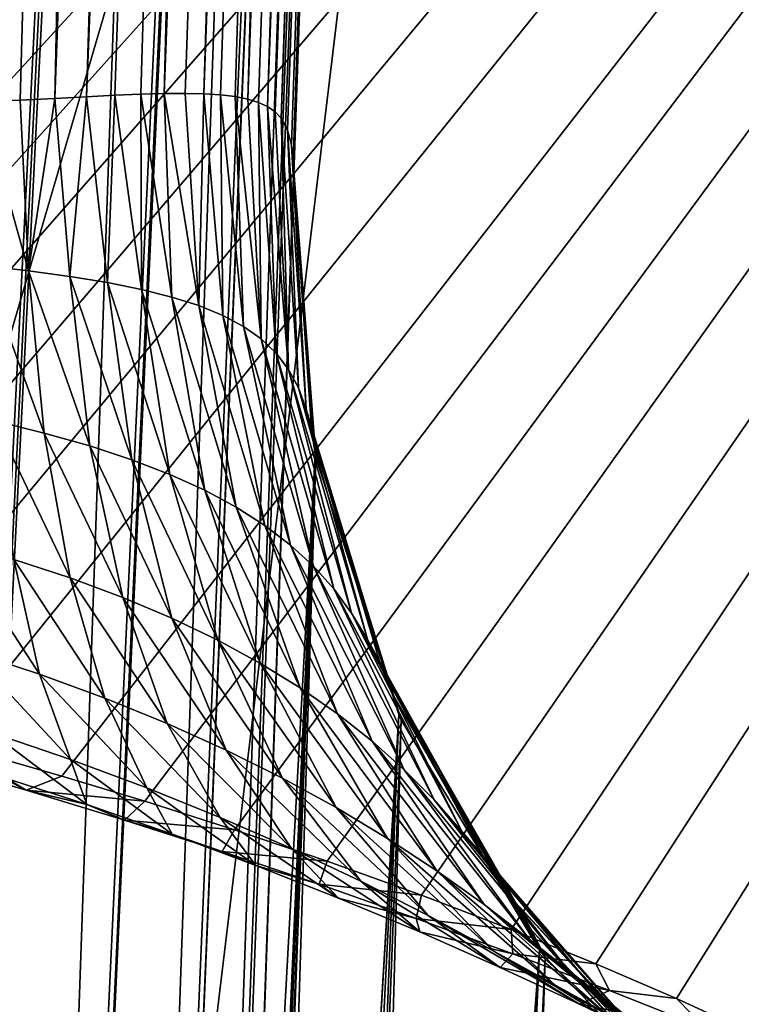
# Model space of a CAD drawing. Header units: millimetres. Extents: x -43.6 to 43.6, y -43.6 to 43.6.
# Tile 428 of 637: x 8.955 to 9.24, y 33.276 to 33.665. Entities that reach past the tile are written whole.
import ezdxf

# ---------------------------------------------------------------- set-up
doc = ezdxf.new("R2010")
doc.units = ezdxf.units.MM
doc.header["$LTSCALE"] = 52.148148
for name, color, linetype in [('150', 7, 'CONTINUOUS'), ('153', 7, 'CONTINUOUS'), ('187', 7, 'CONTINUOUS'), ('214', 7, 'CONTINUOUS'), ('231', 7, 'CONTINUOUS'), ('282', 7, 'CONTINUOUS'), ('384', 7, 'CONTINUOUS'), ('385', 7, 'CONTINUOUS')]:
    doc.layers.add(name, color=color, linetype=linetype)

msp = doc.modelspace()

# ---------------------------------------------------------------- linework, layer by layer
at = {"layer": '150', "linetype": 'Continuous'}
for points in [[(10.50098, 35.33269, 23.93032), (8.75313, 33.4247, 15.37963), (8.2171, 35.93267, 23.93032), (10.50098, 35.33269, 23.93032)], [(8.78182, 33.41735, 15.38026), (8.75313, 33.4247, 15.37963), (10.50098, 35.33269, 23.93032), (8.78182, 33.41735, 15.38026)], [(8.81358, 33.4093, 15.3814), (8.78182, 33.41735, 15.38026), (10.50098, 35.33269, 23.93032), (8.81358, 33.4093, 15.3814)], [(8.84805, 33.40051, 15.38253), (8.81358, 33.4093, 15.3814), (10.50098, 35.33269, 23.93032), (8.84805, 33.40051, 15.38253)], [(8.88553, 33.3907, 15.38305), (8.84805, 33.40051, 15.38253), (10.50098, 35.33269, 23.93032), (8.88553, 33.3907, 15.38305)], [(8.92657, 33.37952, 15.38221), (8.88553, 33.3907, 15.38305), (10.50098, 35.33269, 23.93032), (8.92657, 33.37952, 15.38221)], [(8.97176, 33.36651, 15.37903), (8.92657, 33.37952, 15.38221), (10.50098, 35.33269, 23.93032), (8.97176, 33.36651, 15.37903)], [(9.00446, 33.35656, 15.37499), (8.97176, 33.36651, 15.37903), (10.50098, 35.33269, 23.93032), (9.00446, 33.35656, 15.37499)], [(9.03979, 33.34526, 15.36875), (9.00446, 33.35656, 15.37499), (10.50098, 35.33269, 23.93032), (9.03979, 33.34526, 15.36875)], [(9.07634, 33.33288, 15.36001), (9.03979, 33.34526, 15.36875), (10.50098, 35.33269, 23.93032), (9.07634, 33.33288, 15.36001)], [(9.11359, 33.31951, 15.34856), (9.07634, 33.33288, 15.36001), (10.50098, 35.33269, 23.93032), (9.11359, 33.31951, 15.34856)], [(9.14888, 33.30604, 15.33499), (9.11359, 33.31951, 15.34856), (10.50098, 35.33269, 23.93032), (9.14888, 33.30604, 15.33499)], [(9.18232, 33.29245, 15.31935), (9.14888, 33.30604, 15.33499), (10.50098, 35.33269, 23.93032), (9.18232, 33.29245, 15.31935)], [(9.21403, 33.27875, 15.3017), (9.18232, 33.29245, 15.31935), (10.50098, 35.33269, 23.93032), (9.21403, 33.27875, 15.3017)], [(9.24393, 33.26498, 15.28217), (9.21403, 33.27875, 15.3017), (10.50098, 35.33269, 23.93032), (9.24393, 33.26498, 15.28217)]]:
    msp.add_3dface(points, dxfattribs=at)
at = {"layer": '153', "color": 2, "linetype": 'Continuous'}
for points in [[(9.14446, 34.19862, 25.93032), (6.88916, 34.72339, 25.93032), (7.35349, 28.09319, 2.36968), (9.14446, 34.19862, 25.93032)], [(8.37431, 27.80594, 2.36968), (9.14446, 34.19862, 25.93032), (7.35349, 28.09319, 2.36968), (8.37431, 27.80594, 2.36968)], [(11.36138, 33.52738, 25.93032), (9.14446, 34.19862, 25.93032), (8.37431, 27.80594, 2.36968), (11.36138, 33.52738, 25.93032)], [(9.38426, 27.48156, 2.36968), (11.36138, 33.52738, 25.93032), (8.37431, 27.80594, 2.36968), (9.38426, 27.48156, 2.36968)]]:
    msp.add_3dface(points, dxfattribs=at)
at = {"layer": '187', "linetype": 'Continuous'}
for points in [[(9.17191, 36.71829, -2.76141), (8.9984, 31.74957, -3.11275), (9.17271, 36.74111, -2.97961), (9.17191, 36.71829, -2.76141)], [(9.17271, 36.74111, -2.97961), (8.9984, 31.74957, -3.11275), (9.17216, 36.72542, -3.19844), (9.17271, 36.74111, -2.97961)], [(9.17216, 36.72542, -3.19844), (8.9984, 31.74957, -3.11275), (9.01401, 32.19667, -4.26193), (9.17216, 36.72542, -3.19844)], [(9.17028, 36.67171, -3.41117), (9.17216, 36.72542, -3.19844), (9.01401, 32.19667, -4.26193), (9.17028, 36.67171, -3.41117)], [(9.16979, 36.65768, -2.55055), (8.9984, 31.74957, -3.11275), (9.17191, 36.71829, -2.76141), (9.16979, 36.65768, -2.55055)], [(9.16714, 36.58163, -3.61125), (9.17028, 36.67171, -3.41117), (9.01401, 32.19667, -4.26193), (9.16714, 36.58163, -3.61125)], [(9.16642, 36.56112, -2.35353), (8.9984, 31.74957, -3.11275), (9.16979, 36.65768, -2.55055), (9.16642, 36.56112, -2.35353)], [(9.01401, 32.19667, -4.26193), (9.0178, 32.30523, -4.25), (9.16714, 36.58163, -3.61125), (9.01401, 32.19667, -4.26193)], [(9.16282, 36.45794, -3.7925), (9.16714, 36.58163, -3.61125), (9.0178, 32.30523, -4.25), (9.16282, 36.45794, -3.7925)], [(9.1619, 36.4316, -2.17642), (8.9984, 31.74957, -3.11275), (9.16642, 36.56112, -2.35353), (9.1619, 36.4316, -2.17642)], [(9.15746, 36.30444, -3.94934), (9.16282, 36.45794, -3.7925), (9.0178, 32.30523, -4.25), (9.15746, 36.30444, -3.94934)], [(9.15636, 36.27309, -2.02467), (8.9984, 31.74957, -3.11275), (9.1619, 36.4316, -2.17642), (9.15636, 36.27309, -2.02467)], [(9.15122, 36.12587, -4.07693), (9.15746, 36.30444, -3.94934), (9.0178, 32.30523, -4.25), (9.15122, 36.12587, -4.07693)], [(9.14999, 36.09047, -1.90297), (8.9984, 31.74957, -3.11275), (9.15636, 36.27309, -2.02467), (9.14999, 36.09047, -1.90297)], [(9.1443, 35.92771, -4.17133), (9.15122, 36.12587, -4.07693), (9.0178, 32.30523, -4.25), (9.1443, 35.92771, -4.17133)], [(9.14296, 35.88934, -1.81508), (8.9984, 31.74957, -3.11275), (9.14999, 36.09047, -1.90297), (9.14296, 35.88934, -1.81508)], [(9.14065, 35.82328, -4.20511), (9.1443, 35.92771, -4.17133), (9.0178, 32.30523, -4.25), (9.14065, 35.82328, -4.20511)], [(9.1355, 35.67571, -1.76368), (8.9984, 31.74957, -3.11275), (9.14296, 35.88934, -1.81508), (9.1355, 35.67571, -1.76368)], [(9.13688, 35.71512, -4.2298), (9.14065, 35.82328, -4.20511), (9.0178, 32.30523, -4.25), (9.13688, 35.71512, -4.2298)], [(9.03766, 32.87404, 12.20559), (9.01468, 32.21582, 9.84173), (9.14013, 35.80819, 14.73878), (9.03766, 32.87404, 12.20559)], [(9.14013, 35.80819, 14.73878), (9.01468, 32.21582, 9.84173), (9.12063, 35.24979, -1.2517), (9.14013, 35.80819, 14.73878)], [(9.06302, 33.59998, 14.81589), (9.03766, 32.87404, 12.20559), (9.14013, 35.80819, 14.73878), (9.06302, 33.59998, 14.81589)], [(9.133, 35.60394, -4.24491), (9.13688, 35.71512, -4.2298), (9.0178, 32.30523, -4.25), (9.133, 35.60394, -4.24491)], [(9.13366, 35.62285, -1.75285), (8.9984, 31.74957, -3.11275), (9.1355, 35.67571, -1.76368), (9.13366, 35.62285, -1.75285)], [(9.13188, 35.57197, -1.73657), (8.9984, 31.74957, -3.11275), (9.13366, 35.62285, -1.75285), (9.13188, 35.57197, -1.73657)], [(9.12906, 35.49128, -4.25), (9.133, 35.60394, -4.24491), (9.0178, 32.30523, -4.25), (9.12906, 35.49128, -4.25)], [(9.13021, 35.52411, -1.71548), (8.9984, 31.74957, -3.11275), (9.13188, 35.57197, -1.73657), (9.13021, 35.52411, -1.71548)], [(9.12864, 35.47915, -1.68977), (8.9984, 31.74957, -3.11275), (9.13021, 35.52411, -1.71548), (9.12864, 35.47915, -1.68977)], [(9.12582, 35.39844, -1.62519), (8.9984, 31.74957, -3.11275), (9.12864, 35.47915, -1.68977), (9.12582, 35.39844, -1.62519)], [(9.12353, 35.33293, -1.5457), (8.9984, 31.74957, -3.11275), (9.12582, 35.39844, -1.62519), (9.12353, 35.33293, -1.5457)], [(9.12186, 35.28506, -1.45436), (8.9984, 31.74957, -3.11275), (9.12353, 35.33293, -1.5457), (9.12186, 35.28506, -1.45436)], [(9.12088, 35.25688, -1.35481), (8.9984, 31.74957, -3.11275), (9.12186, 35.28506, -1.45436), (9.12088, 35.25688, -1.35481)], [(9.12063, 35.24979, -1.2517), (8.9984, 31.74957, -3.11275), (9.12088, 35.25688, -1.35481), (9.12063, 35.24979, -1.2517)], [(9.01468, 32.21582, 9.84173), (8.9984, 31.74957, -3.11275), (9.12063, 35.24979, -1.2517), (9.01468, 32.21582, 9.84173)]]:
    msp.add_3dface(points, dxfattribs=at)
at = {"layer": '214', "color": 2, "linetype": 'Continuous'}
for points in [[(11.4111, 33.616, 26.12162), (9.20842, 34.36632, 26.19683), (9.18806, 34.29035, 26.12162), (11.4111, 33.616, 26.12162)], [(11.43638, 33.69047, 26.19683), (9.20842, 34.36632, 26.19683), (11.4111, 33.616, 26.12162), (11.43638, 33.69047, 26.19683)], [(11.39165, 33.55869, 26.03118), (9.18806, 34.29035, 26.12162), (9.17239, 34.2319, 26.03118), (11.39165, 33.55869, 26.03118)], [(11.4111, 33.616, 26.12162), (9.18806, 34.29035, 26.12162), (11.39165, 33.55869, 26.03118), (11.4111, 33.616, 26.12162)], [(9.14446, 34.19862, 25.93032), (11.36138, 33.52738, 25.93032), (9.17239, 34.2319, 26.03118), (9.14446, 34.19862, 25.93032)], [(11.36138, 33.52738, 25.93032), (11.39165, 33.55869, 26.03118), (9.17239, 34.2319, 26.03118), (11.36138, 33.52738, 25.93032)]]:
    msp.add_3dface(points, dxfattribs=at)
at = {"layer": '231', "linetype": 'Continuous'}
for points in [[(9.03766, 32.87404, 12.20559), (9.06302, 33.59998, 14.81589), (9.07165, 33.49317, 14.84549), (9.03766, 32.87404, 12.20559)], [(9.01468, 32.21582, 9.84173), (9.03766, 32.87404, 12.20559), (9.07165, 33.49317, 14.84549), (9.01468, 32.21582, 9.84173)], [(9.01468, 32.21582, 9.84173), (9.07165, 33.49317, 14.84549), (9.01527, 32.20248, 9.91507), (9.01468, 32.21582, 9.84173)], [(9.01527, 32.20248, 9.91507), (9.07165, 33.49317, 14.84549), (9.01779, 32.18947, 9.98361), (9.01527, 32.20248, 9.91507)], [(9.01779, 32.18947, 9.98361), (9.07165, 33.49317, 14.84549), (9.02195, 32.17689, 10.04736), (9.01779, 32.18947, 9.98361)], [(9.07165, 33.49317, 14.84549), (9.07187, 33.49209, 14.84579), (9.02195, 32.17689, 10.04736), (9.07165, 33.49317, 14.84549)], [(9.02195, 32.17689, 10.04736), (9.07187, 33.49209, 14.84579), (9.03078, 32.15869, 10.13521), (9.02195, 32.17689, 10.04736)], [(9.07187, 33.49209, 14.84579), (9.10456, 33.39078, 14.87363), (9.03078, 32.15869, 10.13521), (9.07187, 33.49209, 14.84579)], [(9.03078, 32.15869, 10.13521), (9.10456, 33.39078, 14.87363), (9.03113, 32.1581, 10.13801), (9.03078, 32.15869, 10.13521)], [(9.03113, 32.1581, 10.13801), (9.10456, 33.39078, 14.87363), (9.04219, 32.14135, 10.21443), (9.03113, 32.1581, 10.13801)], [(9.04219, 32.14135, 10.21443), (9.10456, 33.39078, 14.87363), (9.0557, 32.12483, 10.28584), (9.04219, 32.14135, 10.21443)], [(9.10456, 33.39078, 14.87363), (9.10553, 33.38866, 14.87421), (9.0557, 32.12483, 10.28584), (9.10456, 33.39078, 14.87363)], [(9.0557, 32.12483, 10.28584), (9.10553, 33.38866, 14.87421), (9.07095, 32.10909, 10.35027), (9.0557, 32.12483, 10.28584)], [(9.10553, 33.38866, 14.87421), (9.16012, 33.29787, 14.89892), (9.07095, 32.10909, 10.35027), (9.10553, 33.38866, 14.87421)], [(9.07095, 32.10909, 10.35027), (9.16012, 33.29787, 14.89892), (9.08401, 32.0972, 10.39656), (9.07095, 32.10909, 10.35027)], [(9.08401, 32.0972, 10.39656), (9.16012, 33.29787, 14.89892), (9.08767, 32.09407, 10.40839), (9.08401, 32.0972, 10.39656)], [(9.08767, 32.09407, 10.40839), (9.16012, 33.29787, 14.89892), (9.10569, 32.07972, 10.46081), (9.08767, 32.09407, 10.40839)], [(9.16012, 33.29787, 14.89892), (9.1623, 33.29504, 14.89968), (9.10569, 32.07972, 10.46081), (9.16012, 33.29787, 14.89892)], [(9.10569, 32.07972, 10.46081), (9.1623, 33.29504, 14.89968), (9.1249, 32.06597, 10.50809), (9.10569, 32.07972, 10.46081)], [(9.1623, 33.29504, 14.89968), (9.23559, 33.21903, 14.9201), (9.1249, 32.06597, 10.50809), (9.1623, 33.29504, 14.89968)]]:
    msp.add_3dface(points, dxfattribs=at)
at = {"layer": '282', "linetype": 'Continuous'}
for points in [[(8.94388, 35.49774, -4.49148), (8.99913, 35.49581, -4.46932), (8.83262, 32.31169, -4.49148), (8.94388, 35.49774, -4.49148)], [(8.83262, 32.31169, -4.49148), (8.99913, 35.49581, -4.46932), (8.83402, 32.31164, -4.4911), (8.83262, 32.31169, -4.49148)], [(8.99913, 35.49581, -4.46932), (9.00414, 35.49564, -4.46651), (8.83402, 32.31164, -4.4911), (8.99913, 35.49581, -4.46932)], [(8.83402, 32.31164, -4.4911), (9.00414, 35.49564, -4.46651), (8.89288, 32.30959, -4.46651), (8.83402, 32.31164, -4.4911)], [(9.00414, 35.49564, -4.46651), (9.05287, 35.49394, -4.42974), (8.89288, 32.30959, -4.46651), (9.00414, 35.49564, -4.46651)], [(8.89288, 32.30959, -4.46651), (9.05287, 35.49394, -4.42974), (8.89544, 32.3095, -4.465), (8.89288, 32.30959, -4.46651)], [(9.05287, 35.49394, -4.42974), (9.05588, 35.49383, -4.42678), (8.89544, 32.3095, -4.465), (9.05287, 35.49394, -4.42974)], [(8.89544, 32.3095, -4.465), (9.05588, 35.49383, -4.42678), (8.94462, 32.30778, -4.42678), (8.89544, 32.3095, -4.465)], [(9.05588, 35.49383, -4.42678), (9.09422, 35.49249, -4.37734), (8.94462, 32.30778, -4.42678), (9.05588, 35.49383, -4.42678)], [(8.94462, 32.30778, -4.42678), (9.09422, 35.49249, -4.37734), (8.94777, 32.30767, -4.42357), (8.94462, 32.30778, -4.42678)], [(9.09422, 35.49249, -4.37734), (9.09559, 35.49244, -4.375), (8.94777, 32.30767, -4.42357), (9.09422, 35.49249, -4.37734)], [(8.94777, 32.30767, -4.42357), (9.09559, 35.49244, -4.375), (8.98433, 32.30639, -4.375), (8.94777, 32.30767, -4.42357)], [(9.09559, 35.49244, -4.375), (9.12024, 35.49158, -4.31585), (8.98433, 32.30639, -4.375), (9.09559, 35.49244, -4.375)], [(8.98433, 32.30639, -4.375), (9.12024, 35.49158, -4.31585), (8.98727, 32.30629, -4.36975), (8.98433, 32.30639, -4.375)], [(9.12024, 35.49158, -4.31585), (9.12055, 35.49157, -4.3147), (8.98727, 32.30629, -4.36975), (9.12024, 35.49158, -4.31585)], [(8.98727, 32.30629, -4.36975), (9.12055, 35.49157, -4.3147), (9.00929, 32.30552, -4.3147), (8.98727, 32.30629, -4.36975)], [(9.12055, 35.49157, -4.3147), (9.12906, 35.49128, -4.25), (9.00929, 32.30552, -4.3147), (9.12055, 35.49157, -4.3147)], [(9.00929, 32.30552, -4.3147), (9.12906, 35.49128, -4.25), (9.01113, 32.30546, -4.3074), (9.00929, 32.30552, -4.3147)], [(9.12906, 35.49128, -4.25), (9.0178, 32.30523, -4.25), (9.01113, 32.30546, -4.3074), (9.12906, 35.49128, -4.25)]]:
    msp.add_3dface(points, dxfattribs=at)
at = {"layer": '384', "linetype": 'Continuous'}
for points in [[(8.97951, 35.82196, 14.97226), (8.955, 35.82309, 14.98018), (8.89062, 33.63271, 15.05309), (8.97951, 35.82196, 14.97226)], [(8.90693, 33.63214, 15.04721), (8.97951, 35.82196, 14.97226), (8.89062, 33.63271, 15.05309), (8.90693, 33.63214, 15.04721)], [(8.92353, 33.6321, 15.03983), (8.97951, 35.82196, 14.97226), (8.90693, 33.63214, 15.04721), (8.92353, 33.6321, 15.03983)], [(9.0153, 35.82011, 14.95525), (8.97951, 35.82196, 14.97226), (8.92353, 33.6321, 15.03983), (9.0153, 35.82011, 14.95525)], [(8.94, 33.63247, 15.03101), (9.0153, 35.82011, 14.95525), (8.92353, 33.6321, 15.03983), (8.94, 33.63247, 15.03101)], [(8.95525, 33.63306, 15.02134), (9.0153, 35.82011, 14.95525), (8.94, 33.63247, 15.03101), (8.95525, 33.63306, 15.02134)], [(8.969, 33.63373, 15.0112), (9.0153, 35.82011, 14.95525), (8.95525, 33.63306, 15.02134), (8.969, 33.63373, 15.0112)], [(9.0492, 35.81811, 14.93177), (9.0153, 35.82011, 14.95525), (8.969, 33.63373, 15.0112), (9.0492, 35.81811, 14.93177)], [(8.98143, 33.63437, 15.00071), (9.0492, 35.81811, 14.93177), (8.969, 33.63373, 15.0112), (8.98143, 33.63437, 15.00071)], [(9.06707, 35.81692, 14.91554), (9.0492, 35.81811, 14.93177), (8.98143, 33.63437, 15.00071), (9.06707, 35.81692, 14.91554)], [(8.99269, 33.63493, 14.9899), (9.06707, 35.81692, 14.91554), (8.98143, 33.63437, 15.00071), (8.99269, 33.63493, 14.9899)], [(9.00288, 33.63536, 14.97886), (9.06707, 35.81692, 14.91554), (8.99269, 33.63493, 14.9899), (9.00288, 33.63536, 14.97886)], [(9.01208, 33.63562, 14.96763), (9.06707, 35.81692, 14.91554), (9.00288, 33.63536, 14.97886), (9.01208, 33.63562, 14.96763)], [(9.09487, 35.81479, 14.88244), (9.06707, 35.81692, 14.91554), (9.01208, 33.63562, 14.96763), (9.09487, 35.81479, 14.88244)], [(9.02035, 33.63569, 14.95627), (9.09487, 35.81479, 14.88244), (9.01208, 33.63562, 14.96763), (9.02035, 33.63569, 14.95627)], [(9.02774, 33.63553, 14.94483), (9.09487, 35.81479, 14.88244), (9.02035, 33.63569, 14.95627), (9.02774, 33.63553, 14.94483)], [(9.10677, 35.81372, 14.86377), (9.09487, 35.81479, 14.88244), (9.02774, 33.63553, 14.94483), (9.10677, 35.81372, 14.86377)], [(9.03429, 33.63513, 14.93339), (9.10677, 35.81372, 14.86377), (9.02774, 33.63553, 14.94483), (9.03429, 33.63513, 14.93339)], [(9.04005, 33.63445, 14.922), (9.10677, 35.81372, 14.86377), (9.03429, 33.63513, 14.93339), (9.04005, 33.63445, 14.922)], [(9.04504, 33.63346, 14.91073), (9.10677, 35.81372, 14.86377), (9.04005, 33.63445, 14.922), (9.04504, 33.63346, 14.91073)], [(9.12181, 35.81212, 14.83296), (9.10677, 35.81372, 14.86377), (9.04504, 33.63346, 14.91073), (9.12181, 35.81212, 14.83296)], [(9.0493, 33.63214, 14.89965), (9.12181, 35.81212, 14.83296), (9.04504, 33.63346, 14.91073), (9.0493, 33.63214, 14.89965)], [(9.05288, 33.63046, 14.88884), (9.12181, 35.81212, 14.83296), (9.0493, 33.63214, 14.89965), (9.05288, 33.63046, 14.88884)], [(9.13169, 35.81075, 14.80346), (9.12181, 35.81212, 14.83296), (9.05288, 33.63046, 14.88884), (9.13169, 35.81075, 14.80346)], [(9.05582, 33.62838, 14.87837), (9.13169, 35.81075, 14.80346), (9.05288, 33.63046, 14.88884), (9.05582, 33.62838, 14.87837)], [(9.05818, 33.62587, 14.86827), (9.13169, 35.81075, 14.80346), (9.05582, 33.62838, 14.87837), (9.05818, 33.62587, 14.86827)], [(9.1359, 35.80995, 14.78486), (9.13169, 35.81075, 14.80346), (9.05818, 33.62587, 14.86827), (9.1359, 35.80995, 14.78486)], [(9.06073, 33.62122, 14.85392), (9.1359, 35.80995, 14.78486), (9.05818, 33.62587, 14.86827), (9.06073, 33.62122, 14.85392)], [(9.06229, 33.61545, 14.84052), (9.1359, 35.80995, 14.78486), (9.06073, 33.62122, 14.85392), (9.06229, 33.61545, 14.84052)], [(9.06301, 33.60841, 14.82792), (9.1359, 35.80995, 14.78486), (9.06229, 33.61545, 14.84052), (9.06301, 33.60841, 14.82792)], [(9.06302, 33.59998, 14.81589), (9.1359, 35.80995, 14.78486), (9.06301, 33.60841, 14.82792), (9.06302, 33.59998, 14.81589)], [(9.06302, 33.59998, 14.81589), (9.14013, 35.80819, 14.73878), (9.1359, 35.80995, 14.78486), (9.06302, 33.59998, 14.81589)]]:
    msp.add_3dface(points, dxfattribs=at)
at = {"layer": '385', "linetype": 'Continuous'}
for points in [[(8.99269, 33.63493, 14.9899), (8.98143, 33.63437, 15.00071), (8.98972, 33.56108, 15.00392), (8.99269, 33.63493, 14.9899)], [(9.00311, 33.55841, 14.99061), (8.99269, 33.63493, 14.9899), (8.98972, 33.56108, 15.00392), (9.00311, 33.55841, 14.99061)], [(9.00288, 33.63536, 14.97886), (8.99269, 33.63493, 14.9899), (9.00311, 33.55841, 14.99061), (9.00288, 33.63536, 14.97886)], [(9.01208, 33.63562, 14.96763), (9.00288, 33.63536, 14.97886), (9.01512, 33.55539, 14.97685), (9.01208, 33.63562, 14.96763)], [(9.01512, 33.55539, 14.97685), (9.00288, 33.63536, 14.97886), (9.00311, 33.55841, 14.99061), (9.01512, 33.55539, 14.97685)], [(9.02035, 33.63569, 14.95627), (9.01208, 33.63562, 14.96763), (9.0258, 33.55199, 14.96277), (9.02035, 33.63569, 14.95627)], [(9.0258, 33.55199, 14.96277), (9.01208, 33.63562, 14.96763), (9.01512, 33.55539, 14.97685), (9.0258, 33.55199, 14.96277)], [(9.02774, 33.63553, 14.94483), (9.02035, 33.63569, 14.95627), (9.0258, 33.55199, 14.96277), (9.02774, 33.63553, 14.94483)], [(9.0352, 33.54814, 14.9485), (9.02774, 33.63553, 14.94483), (9.0258, 33.55199, 14.96277), (9.0352, 33.54814, 14.9485)], [(9.03429, 33.63513, 14.93339), (9.02774, 33.63553, 14.94483), (9.0352, 33.54814, 14.9485), (9.03429, 33.63513, 14.93339)], [(9.04005, 33.63445, 14.922), (9.03429, 33.63513, 14.93339), (9.04337, 33.54379, 14.93415), (9.04005, 33.63445, 14.922)], [(9.04337, 33.54379, 14.93415), (9.03429, 33.63513, 14.93339), (9.0352, 33.54814, 14.9485), (9.04337, 33.54379, 14.93415)], [(8.95525, 33.63306, 15.02134), (8.94, 33.63247, 15.03101), (8.95858, 33.56567, 15.02859), (8.95525, 33.63306, 15.02134)], [(8.95858, 33.56567, 15.02859), (8.94, 33.63247, 15.03101), (8.94075, 33.56778, 15.03962), (8.95858, 33.56567, 15.02859)], [(8.969, 33.63373, 15.0112), (8.95525, 33.63306, 15.02134), (8.95858, 33.56567, 15.02859), (8.969, 33.63373, 15.0112)], [(8.97489, 33.56347, 15.01663), (8.969, 33.63373, 15.0112), (8.95858, 33.56567, 15.02859), (8.97489, 33.56347, 15.01663)], [(8.98143, 33.63437, 15.00071), (8.969, 33.63373, 15.0112), (8.97489, 33.56347, 15.01663), (8.98143, 33.63437, 15.00071)], [(8.98972, 33.56108, 15.00392), (8.98143, 33.63437, 15.00071), (8.97489, 33.56347, 15.01663), (8.98972, 33.56108, 15.00392)], [(9.04504, 33.63346, 14.91073), (9.04005, 33.63445, 14.922), (9.05038, 33.53886, 14.91987), (9.04504, 33.63346, 14.91073)], [(9.05038, 33.53886, 14.91987), (9.04005, 33.63445, 14.922), (9.04337, 33.54379, 14.93415), (9.05038, 33.53886, 14.91987)], [(9.0493, 33.63214, 14.89965), (9.04504, 33.63346, 14.91073), (9.05038, 33.53886, 14.91987), (9.0493, 33.63214, 14.89965)], [(9.05288, 33.63046, 14.88884), (9.0493, 33.63214, 14.89965), (9.05628, 33.53326, 14.90583), (9.05288, 33.63046, 14.88884)], [(9.05628, 33.53326, 14.90583), (9.0493, 33.63214, 14.89965), (9.05038, 33.53886, 14.91987), (9.05628, 33.53326, 14.90583)], [(9.05582, 33.62838, 14.87837), (9.05288, 33.63046, 14.88884), (9.06113, 33.52686, 14.89224), (9.05582, 33.62838, 14.87837)], [(9.06113, 33.52686, 14.89224), (9.05288, 33.63046, 14.88884), (9.05628, 33.53326, 14.90583), (9.06113, 33.52686, 14.89224)], [(9.05818, 33.62587, 14.86827), (9.05582, 33.62838, 14.87837), (9.06113, 33.52686, 14.89224), (9.05818, 33.62587, 14.86827)], [(9.06073, 33.62122, 14.85392), (9.05818, 33.62587, 14.86827), (9.06501, 33.51954, 14.87934), (9.06073, 33.62122, 14.85392)], [(9.06501, 33.51954, 14.87934), (9.05818, 33.62587, 14.86827), (9.06113, 33.52686, 14.89224), (9.06501, 33.51954, 14.87934)], [(9.06229, 33.61545, 14.84052), (9.06073, 33.62122, 14.85392), (9.06803, 33.51122, 14.86734), (9.06229, 33.61545, 14.84052)], [(9.06803, 33.51122, 14.86734), (9.06073, 33.62122, 14.85392), (9.06501, 33.51954, 14.87934), (9.06803, 33.51122, 14.86734)], [(9.06301, 33.60841, 14.82792), (9.06229, 33.61545, 14.84052), (9.07029, 33.50199, 14.85629), (9.06301, 33.60841, 14.82792)], [(9.07029, 33.50199, 14.85629), (9.06229, 33.61545, 14.84052), (9.06803, 33.51122, 14.86734), (9.07029, 33.50199, 14.85629)], [(9.07165, 33.49317, 14.84549), (9.06302, 33.59998, 14.81589), (9.06301, 33.60841, 14.82792), (9.07165, 33.49317, 14.84549)], [(9.07187, 33.49209, 14.84579), (9.07165, 33.49317, 14.84549), (9.06301, 33.60841, 14.82792), (9.07187, 33.49209, 14.84579)], [(9.07187, 33.49209, 14.84579), (9.06301, 33.60841, 14.82792), (9.07029, 33.50199, 14.85629), (9.07187, 33.49209, 14.84579)], [(8.95858, 33.56567, 15.02859), (8.94075, 33.56778, 15.03962), (8.96483, 33.50173, 15.05103), (8.95858, 33.56567, 15.02859)], [(8.96483, 33.50173, 15.05103), (8.94075, 33.56778, 15.03962), (8.94526, 33.50655, 15.06179), (8.96483, 33.50173, 15.05103)], [(8.97489, 33.56347, 15.01663), (8.95858, 33.56567, 15.02859), (8.98281, 33.49666, 15.03937), (8.97489, 33.56347, 15.01663)], [(8.98281, 33.49666, 15.03937), (8.95858, 33.56567, 15.02859), (8.96483, 33.50173, 15.05103), (8.98281, 33.49666, 15.03937)], [(8.98972, 33.56108, 15.00392), (8.97489, 33.56347, 15.01663), (8.99929, 33.49124, 15.02699), (8.98972, 33.56108, 15.00392)], [(8.99929, 33.49124, 15.02699), (8.97489, 33.56347, 15.01663), (8.98281, 33.49666, 15.03937), (8.99929, 33.49124, 15.02699)], [(9.00311, 33.55841, 14.99061), (8.98972, 33.56108, 15.00392), (9.01436, 33.48543, 15.01401), (9.00311, 33.55841, 14.99061)], [(9.01436, 33.48543, 15.01401), (8.98972, 33.56108, 15.00392), (8.99929, 33.49124, 15.02699), (9.01436, 33.48543, 15.01401)], [(9.01512, 33.55539, 14.97685), (9.00311, 33.55841, 14.99061), (9.02808, 33.47919, 15.00059), (9.01512, 33.55539, 14.97685)], [(9.02808, 33.47919, 15.00059), (9.00311, 33.55841, 14.99061), (9.01436, 33.48543, 15.01401), (9.02808, 33.47919, 15.00059)], [(9.0258, 33.55199, 14.96277), (9.01512, 33.55539, 14.97685), (9.04054, 33.47248, 14.98683), (9.0258, 33.55199, 14.96277)], [(9.04054, 33.47248, 14.98683), (9.01512, 33.55539, 14.97685), (9.02808, 33.47919, 15.00059), (9.04054, 33.47248, 14.98683)], [(9.0352, 33.54814, 14.9485), (9.0258, 33.55199, 14.96277), (9.05179, 33.46528, 14.97284), (9.0352, 33.54814, 14.9485)], [(9.05179, 33.46528, 14.97284), (9.0258, 33.55199, 14.96277), (9.04054, 33.47248, 14.98683), (9.05179, 33.46528, 14.97284)], [(9.04337, 33.54379, 14.93415), (9.0352, 33.54814, 14.9485), (9.0619, 33.45755, 14.95877), (9.04337, 33.54379, 14.93415)], [(9.0619, 33.45755, 14.95877), (9.0352, 33.54814, 14.9485), (9.05179, 33.46528, 14.97284), (9.0619, 33.45755, 14.95877)], [(9.05038, 33.53886, 14.91987), (9.04337, 33.54379, 14.93415), (9.07094, 33.44925, 14.94477), (9.05038, 33.53886, 14.91987)], [(9.07094, 33.44925, 14.94477), (9.04337, 33.54379, 14.93415), (9.0619, 33.45755, 14.95877), (9.07094, 33.44925, 14.94477)], [(9.05628, 33.53326, 14.90583), (9.05038, 33.53886, 14.91987), (9.07895, 33.44032, 14.93105), (9.05628, 33.53326, 14.90583)], [(9.07895, 33.44032, 14.93105), (9.05038, 33.53886, 14.91987), (9.07094, 33.44925, 14.94477), (9.07895, 33.44032, 14.93105)], [(9.06113, 33.52686, 14.89224), (9.05628, 33.53326, 14.90583), (9.08601, 33.4307, 14.91787), (9.06113, 33.52686, 14.89224)], [(9.08601, 33.4307, 14.91787), (9.05628, 33.53326, 14.90583), (9.07895, 33.44032, 14.93105), (9.08601, 33.4307, 14.91787)], [(9.06501, 33.51954, 14.87934), (9.06113, 33.52686, 14.89224), (9.09221, 33.4204, 14.90555), (9.06501, 33.51954, 14.87934)], [(9.09221, 33.4204, 14.90555), (9.06113, 33.52686, 14.89224), (9.08601, 33.4307, 14.91787), (9.09221, 33.4204, 14.90555)], [(9.06803, 33.51122, 14.86734), (9.06501, 33.51954, 14.87934), (9.09759, 33.4096, 14.89431), (9.06803, 33.51122, 14.86734)], [(9.09759, 33.4096, 14.89431), (9.06501, 33.51954, 14.87934), (9.09221, 33.4204, 14.90555), (9.09759, 33.4096, 14.89431)], [(9.07029, 33.50199, 14.85629), (9.06803, 33.51122, 14.86734), (9.1021, 33.39878, 14.88409), (9.07029, 33.50199, 14.85629)], [(9.1021, 33.39878, 14.88409), (9.06803, 33.51122, 14.86734), (9.09759, 33.4096, 14.89431), (9.1021, 33.39878, 14.88409)], [(8.96483, 33.50173, 15.05103), (8.94526, 33.50655, 15.06179), (8.97506, 33.44462, 15.08658), (8.96483, 33.50173, 15.05103)], [(8.97506, 33.44462, 15.08658), (8.94526, 33.50655, 15.06179), (8.95278, 33.45192, 15.09673), (8.97506, 33.44462, 15.08658)], [(8.98281, 33.49666, 15.03937), (8.96483, 33.50173, 15.05103), (8.99581, 33.43691, 15.0755), (8.98281, 33.49666, 15.03937)], [(8.99581, 33.43691, 15.0755), (8.96483, 33.50173, 15.05103), (8.97506, 33.44462, 15.08658), (8.99581, 33.43691, 15.0755)], [(9.10553, 33.38866, 14.87421), (9.10456, 33.39078, 14.87363), (9.07029, 33.50199, 14.85629), (9.10553, 33.38866, 14.87421)], [(9.10553, 33.38866, 14.87421), (9.07029, 33.50199, 14.85629), (9.1021, 33.39878, 14.88409), (9.10553, 33.38866, 14.87421)], [(9.10456, 33.39078, 14.87363), (9.07187, 33.49209, 14.84579), (9.07029, 33.50199, 14.85629), (9.10456, 33.39078, 14.87363)], [(8.99929, 33.49124, 15.02699), (8.98281, 33.49666, 15.03937), (9.01516, 33.42875, 15.06364), (8.99929, 33.49124, 15.02699)], [(9.01516, 33.42875, 15.06364), (8.98281, 33.49666, 15.03937), (8.99581, 33.43691, 15.0755), (9.01516, 33.42875, 15.06364)], [(9.01436, 33.48543, 15.01401), (8.99929, 33.49124, 15.02699), (9.03321, 33.4201, 15.05109), (9.01436, 33.48543, 15.01401)], [(9.03321, 33.4201, 15.05109), (8.99929, 33.49124, 15.02699), (9.01516, 33.42875, 15.06364), (9.03321, 33.4201, 15.05109)], [(9.02808, 33.47919, 15.00059), (9.01436, 33.48543, 15.01401), (9.05006, 33.41094, 15.03797), (9.02808, 33.47919, 15.00059)], [(9.05006, 33.41094, 15.03797), (9.01436, 33.48543, 15.01401), (9.03321, 33.4201, 15.05109), (9.05006, 33.41094, 15.03797)], [(9.04054, 33.47248, 14.98683), (9.02808, 33.47919, 15.00059), (9.06577, 33.40126, 15.02434), (9.04054, 33.47248, 14.98683)], [(9.06577, 33.40126, 15.02434), (9.02808, 33.47919, 15.00059), (9.05006, 33.41094, 15.03797), (9.06577, 33.40126, 15.02434)], [(9.05179, 33.46528, 14.97284), (9.04054, 33.47248, 14.98683), (9.08041, 33.39105, 15.0103), (9.05179, 33.46528, 14.97284)], [(9.08041, 33.39105, 15.0103), (9.04054, 33.47248, 14.98683), (9.06577, 33.40126, 15.02434), (9.08041, 33.39105, 15.0103)], [(9.0619, 33.45755, 14.95877), (9.05179, 33.46528, 14.97284), (9.09406, 33.38029, 14.99595), (9.0619, 33.45755, 14.95877)], [(9.09406, 33.38029, 14.99595), (9.05179, 33.46528, 14.97284), (9.08041, 33.39105, 15.0103), (9.09406, 33.38029, 14.99595)], [(8.95278, 33.45192, 15.09673), (8.92885, 33.45891, 15.10579), (8.96292, 33.40666, 15.14266), (8.95278, 33.45192, 15.09673)], [(8.96292, 33.40666, 15.14266), (8.92885, 33.45891, 15.10579), (8.93559, 33.41566, 15.15076), (8.96292, 33.40666, 15.14266)], [(9.07094, 33.44925, 14.94477), (9.0619, 33.45755, 14.95877), (9.10677, 33.36897, 14.98142), (9.07094, 33.44925, 14.94477)], [(9.10677, 33.36897, 14.98142), (9.0619, 33.45755, 14.95877), (9.09406, 33.38029, 14.99595), (9.10677, 33.36897, 14.98142)], [(8.97506, 33.44462, 15.08658), (8.95278, 33.45192, 15.09673), (8.98876, 33.39721, 15.13343), (8.97506, 33.44462, 15.08658)], [(8.98876, 33.39721, 15.13343), (8.95278, 33.45192, 15.09673), (8.96292, 33.40666, 15.14266), (8.98876, 33.39721, 15.13343)], [(9.07895, 33.44032, 14.93105), (9.07094, 33.44925, 14.94477), (9.11858, 33.35706, 14.9669), (9.07895, 33.44032, 14.93105)], [(9.11858, 33.35706, 14.9669), (9.07094, 33.44925, 14.94477), (9.10677, 33.36897, 14.98142), (9.11858, 33.35706, 14.9669)], [(8.99581, 33.43691, 15.0755), (8.97506, 33.44462, 15.08658), (9.01325, 33.38725, 15.12319), (8.99581, 33.43691, 15.0755)], [(9.01325, 33.38725, 15.12319), (8.97506, 33.44462, 15.08658), (8.98876, 33.39721, 15.13343), (9.01325, 33.38725, 15.12319)], [(9.01516, 33.42875, 15.06364), (8.99581, 33.43691, 15.0755), (9.03654, 33.37675, 15.11202), (9.01516, 33.42875, 15.06364)], [(9.03654, 33.37675, 15.11202), (8.99581, 33.43691, 15.0755), (9.01325, 33.38725, 15.12319), (9.03654, 33.37675, 15.11202)], [(9.08601, 33.4307, 14.91787), (9.07895, 33.44032, 14.93105), (9.12955, 33.34457, 14.95262), (9.08601, 33.4307, 14.91787)], [(9.12955, 33.34457, 14.95262), (9.07895, 33.44032, 14.93105), (9.11858, 33.35706, 14.9669), (9.12955, 33.34457, 14.95262)], [(9.09221, 33.4204, 14.90555), (9.08601, 33.4307, 14.91787), (9.13971, 33.33159, 14.93884), (9.09221, 33.4204, 14.90555)], [(9.13971, 33.33159, 14.93884), (9.08601, 33.4307, 14.91787), (9.12955, 33.34457, 14.95262), (9.13971, 33.33159, 14.93884)], [(9.03321, 33.4201, 15.05109), (9.01516, 33.42875, 15.06364), (9.05873, 33.3657, 15.09997), (9.03321, 33.4201, 15.05109)], [(9.05873, 33.3657, 15.09997), (9.01516, 33.42875, 15.06364), (9.03654, 33.37675, 15.11202), (9.05873, 33.3657, 15.09997)], [(9.05006, 33.41094, 15.03797), (9.03321, 33.4201, 15.05109), (9.07993, 33.35408, 15.0871), (9.05006, 33.41094, 15.03797)], [(9.07993, 33.35408, 15.0871), (9.03321, 33.4201, 15.05109), (9.05873, 33.3657, 15.09997), (9.07993, 33.35408, 15.0871)], [(9.09759, 33.4096, 14.89431), (9.09221, 33.4204, 14.90555), (9.14892, 33.31844, 14.92566), (9.09759, 33.4096, 14.89431)], [(9.14892, 33.31844, 14.92566), (9.09221, 33.4204, 14.90555), (9.13971, 33.33159, 14.93884), (9.14892, 33.31844, 14.92566)], [(8.96292, 33.40666, 15.14266), (8.93559, 33.41566, 15.15076), (8.97518, 33.37304, 15.19726), (8.96292, 33.40666, 15.14266)], [(8.97518, 33.37304, 15.19726), (8.93559, 33.41566, 15.15076), (8.94391, 33.38366, 15.2041), (8.97518, 33.37304, 15.19726)], [(9.06577, 33.40126, 15.02434), (9.05006, 33.41094, 15.03797), (9.1002, 33.34191, 15.07342), (9.06577, 33.40126, 15.02434)], [(9.1002, 33.34191, 15.07342), (9.05006, 33.41094, 15.03797), (9.07993, 33.35408, 15.0871), (9.1002, 33.34191, 15.07342)], [(8.98876, 33.39721, 15.13343), (8.96292, 33.40666, 15.14266), (9.00523, 33.3619, 15.18922), (8.98876, 33.39721, 15.13343)], [(9.00523, 33.3619, 15.18922), (8.96292, 33.40666, 15.14266), (8.97518, 33.37304, 15.19726), (9.00523, 33.3619, 15.18922)], [(9.1021, 33.39878, 14.88409), (9.09759, 33.4096, 14.89431), (9.15674, 33.3059, 14.91286), (9.1021, 33.39878, 14.88409)], [(9.15674, 33.3059, 14.91286), (9.09759, 33.4096, 14.89431), (9.14892, 33.31844, 14.92566), (9.15674, 33.3059, 14.91286)], [(9.08041, 33.39105, 15.0103), (9.06577, 33.40126, 15.02434), (9.11962, 33.32918, 15.05897), (9.08041, 33.39105, 15.0103)], [(9.11962, 33.32918, 15.05897), (9.06577, 33.40126, 15.02434), (9.1002, 33.34191, 15.07342), (9.11962, 33.32918, 15.05897)], [(9.1623, 33.29504, 14.89968), (9.16012, 33.29787, 14.89892), (9.1021, 33.39878, 14.88409), (9.1623, 33.29504, 14.89968)], [(9.1623, 33.29504, 14.89968), (9.1021, 33.39878, 14.88409), (9.15674, 33.3059, 14.91286), (9.1623, 33.29504, 14.89968)], [(9.16012, 33.29787, 14.89892), (9.10553, 33.38866, 14.87421), (9.1021, 33.39878, 14.88409), (9.16012, 33.29787, 14.89892)], [(9.01325, 33.38725, 15.12319), (8.98876, 33.39721, 15.13343), (9.03423, 33.35019, 15.18002), (9.01325, 33.38725, 15.12319)], [(9.03423, 33.35019, 15.18002), (8.98876, 33.39721, 15.13343), (9.00523, 33.3619, 15.18922), (9.03423, 33.35019, 15.18002)], [(9.09406, 33.38029, 14.99595), (9.08041, 33.39105, 15.0103), (9.13823, 33.31591, 15.0438), (9.09406, 33.38029, 14.99595)], [(9.13823, 33.31591, 15.0438), (9.08041, 33.39105, 15.0103), (9.11962, 33.32918, 15.05897), (9.13823, 33.31591, 15.0438)], [(9.03654, 33.37675, 15.11202), (9.01325, 33.38725, 15.12319), (9.06233, 33.33789, 15.16968), (9.03654, 33.37675, 15.11202)], [(9.06233, 33.33789, 15.16968), (9.01325, 33.38725, 15.12319), (9.03423, 33.35019, 15.18002), (9.06233, 33.33789, 15.16968)], [(8.97518, 33.37304, 15.19726), (8.94391, 33.38366, 15.2041), (8.98157, 33.35528, 15.25899), (8.97518, 33.37304, 15.19726)], [(8.98157, 33.35528, 15.25899), (8.94391, 33.38366, 15.2041), (8.94709, 33.36651, 15.26391), (8.98157, 33.35528, 15.25899)], [(8.91829, 33.37244, 15.32743), (8.92657, 33.37952, 15.38221), (8.95762, 33.36099, 15.32525), (8.91829, 33.37244, 15.32743)], [(8.92657, 33.37952, 15.38221), (8.97176, 33.36651, 15.37903), (8.95762, 33.36099, 15.32525), (8.92657, 33.37952, 15.38221)], [(9.10677, 33.36897, 14.98142), (9.09406, 33.38029, 14.99595), (9.15607, 33.30208, 15.02796), (9.10677, 33.36897, 14.98142)], [(9.15607, 33.30208, 15.02796), (9.09406, 33.38029, 14.99595), (9.13823, 33.31591, 15.0438), (9.15607, 33.30208, 15.02796)], [(9.05873, 33.3657, 15.09997), (9.03654, 33.37675, 15.11202), (9.08962, 33.32499, 15.15818), (9.05873, 33.3657, 15.09997)], [(9.08962, 33.32499, 15.15818), (9.03654, 33.37675, 15.11202), (9.06233, 33.33789, 15.16968), (9.08962, 33.32499, 15.15818)], [(8.94709, 33.36651, 15.26391), (8.91829, 33.37244, 15.32743), (8.95762, 33.36099, 15.32525), (8.94709, 33.36651, 15.26391)], [(9.00523, 33.3619, 15.18922), (8.97518, 33.37304, 15.19726), (9.01525, 33.34354, 15.25287), (9.00523, 33.3619, 15.18922)], [(9.01525, 33.34354, 15.25287), (8.97518, 33.37304, 15.19726), (8.98157, 33.35528, 15.25899), (9.01525, 33.34354, 15.25287)], [(9.11858, 33.35706, 14.9669), (9.10677, 33.36897, 14.98142), (9.17317, 33.2877, 15.01157), (9.11858, 33.35706, 14.9669)], [(9.17317, 33.2877, 15.01157), (9.10677, 33.36897, 14.98142), (9.15607, 33.30208, 15.02796), (9.17317, 33.2877, 15.01157)], [(8.98157, 33.35528, 15.25899), (8.94709, 33.36651, 15.26391), (8.95762, 33.36099, 15.32525), (8.98157, 33.35528, 15.25899)], [(8.97176, 33.36651, 15.37903), (9.00446, 33.35656, 15.37499), (8.95762, 33.36099, 15.32525), (8.97176, 33.36651, 15.37903)], [(9.07993, 33.35408, 15.0871), (9.05873, 33.3657, 15.09997), (9.11619, 33.31151, 15.1455), (9.07993, 33.35408, 15.0871)], [(9.11619, 33.31151, 15.1455), (9.05873, 33.3657, 15.09997), (9.08962, 33.32499, 15.15818), (9.11619, 33.31151, 15.1455)], [(8.95762, 33.36099, 15.32525), (9.00446, 33.35656, 15.37499), (8.99646, 33.3491, 15.32188), (8.95762, 33.36099, 15.32525)], [(8.98157, 33.35528, 15.25899), (8.95762, 33.36099, 15.32525), (8.99646, 33.3491, 15.32188), (8.98157, 33.35528, 15.25899)], [(9.03423, 33.35019, 15.18002), (9.00523, 33.3619, 15.18922), (9.04828, 33.33125, 15.2455), (9.03423, 33.35019, 15.18002)], [(9.04828, 33.33125, 15.2455), (9.00523, 33.3619, 15.18922), (9.01525, 33.34354, 15.25287), (9.04828, 33.33125, 15.2455)], [(9.00446, 33.35656, 15.37499), (9.03979, 33.34526, 15.36875), (8.99646, 33.3491, 15.32188), (9.00446, 33.35656, 15.37499)], [(9.12955, 33.34457, 14.95262), (9.11858, 33.35706, 14.9669), (9.18955, 33.27282, 14.99474), (9.12955, 33.34457, 14.95262)], [(9.18955, 33.27282, 14.99474), (9.11858, 33.35706, 14.9669), (9.17317, 33.2877, 15.01157), (9.18955, 33.27282, 14.99474)], [(9.01525, 33.34354, 15.25287), (8.98157, 33.35528, 15.25899), (8.99646, 33.3491, 15.32188), (9.01525, 33.34354, 15.25287)], [(9.1002, 33.34191, 15.07342), (9.07993, 33.35408, 15.0871), (9.14211, 33.29745, 15.13159), (9.1002, 33.34191, 15.07342)], [(9.14211, 33.29745, 15.13159), (9.07993, 33.35408, 15.0871), (9.11619, 33.31151, 15.1455), (9.14211, 33.29745, 15.13159)], [(8.99646, 33.3491, 15.32188), (9.03979, 33.34526, 15.36875), (9.03496, 33.33673, 15.31719), (8.99646, 33.3491, 15.32188)], [(9.01525, 33.34354, 15.25287), (8.99646, 33.3491, 15.32188), (9.03496, 33.33673, 15.31719), (9.01525, 33.34354, 15.25287)], [(9.06233, 33.33789, 15.16968), (9.03423, 33.35019, 15.18002), (9.08077, 33.31841, 15.23683), (9.06233, 33.33789, 15.16968)], [(9.08077, 33.31841, 15.23683), (9.03423, 33.35019, 15.18002), (9.04828, 33.33125, 15.2455), (9.08077, 33.31841, 15.23683)], [(9.03979, 33.34526, 15.36875), (9.07634, 33.33288, 15.36001), (9.03496, 33.33673, 15.31719), (9.03979, 33.34526, 15.36875)], [(9.13971, 33.33159, 14.93884), (9.12955, 33.34457, 14.95262), (9.20512, 33.25757, 14.97752), (9.13971, 33.33159, 14.93884)], [(9.20512, 33.25757, 14.97752), (9.12955, 33.34457, 14.95262), (9.18955, 33.27282, 14.99474), (9.20512, 33.25757, 14.97752)], [(9.04828, 33.33125, 15.2455), (9.01525, 33.34354, 15.25287), (9.03496, 33.33673, 15.31719), (9.04828, 33.33125, 15.2455)], [(9.11962, 33.32918, 15.05897), (9.1002, 33.34191, 15.07342), (9.16743, 33.28282, 15.1164), (9.11962, 33.32918, 15.05897)], [(9.16743, 33.28282, 15.1164), (9.1002, 33.34191, 15.07342), (9.14211, 33.29745, 15.13159), (9.16743, 33.28282, 15.1164)], [(9.03496, 33.33673, 15.31719), (9.07634, 33.33288, 15.36001), (9.07324, 33.32383, 15.31105), (9.03496, 33.33673, 15.31719)], [(9.04828, 33.33125, 15.2455), (9.03496, 33.33673, 15.31719), (9.07324, 33.32383, 15.31105), (9.04828, 33.33125, 15.2455)], [(9.08962, 33.32499, 15.15818), (9.06233, 33.33789, 15.16968), (9.11283, 33.30501, 15.22677), (9.08962, 33.32499, 15.15818)], [(9.11283, 33.30501, 15.22677), (9.06233, 33.33789, 15.16968), (9.08077, 33.31841, 15.23683), (9.11283, 33.30501, 15.22677)], [(9.07634, 33.33288, 15.36001), (9.11359, 33.31951, 15.34856), (9.07324, 33.32383, 15.31105), (9.07634, 33.33288, 15.36001)], [(9.08077, 33.31841, 15.23683), (9.04828, 33.33125, 15.2455), (9.07324, 33.32383, 15.31105), (9.08077, 33.31841, 15.23683)], [(9.13823, 33.31591, 15.0438), (9.11962, 33.32918, 15.05897), (9.19217, 33.26765, 15.0999), (9.13823, 33.31591, 15.0438)], [(9.19217, 33.26765, 15.0999), (9.11962, 33.32918, 15.05897), (9.16743, 33.28282, 15.1164), (9.19217, 33.26765, 15.0999)], [(9.14892, 33.31844, 14.92566), (9.13971, 33.33159, 14.93884), (9.21944, 33.24236, 14.9598), (9.14892, 33.31844, 14.92566)], [(9.21944, 33.24236, 14.9598), (9.13971, 33.33159, 14.93884), (9.20512, 33.25757, 14.97752), (9.21944, 33.24236, 14.9598)], [(9.11619, 33.31151, 15.1455), (9.08962, 33.32499, 15.15818), (9.14452, 33.29105, 15.21523), (9.11619, 33.31151, 15.1455)], [(9.14452, 33.29105, 15.21523), (9.08962, 33.32499, 15.15818), (9.11283, 33.30501, 15.22677), (9.14452, 33.29105, 15.21523)], [(9.07324, 33.32383, 15.31105), (9.11359, 33.31951, 15.34856), (9.11141, 33.31039, 15.30329), (9.07324, 33.32383, 15.31105)], [(9.08077, 33.31841, 15.23683), (9.07324, 33.32383, 15.31105), (9.11141, 33.31039, 15.30329), (9.08077, 33.31841, 15.23683)], [(9.11283, 33.30501, 15.22677), (9.08077, 33.31841, 15.23683), (9.11141, 33.31039, 15.30329), (9.11283, 33.30501, 15.22677)], [(9.11359, 33.31951, 15.34856), (9.14888, 33.30604, 15.33499), (9.11141, 33.31039, 15.30329), (9.11359, 33.31951, 15.34856)], [(9.15674, 33.3059, 14.91286), (9.14892, 33.31844, 14.92566), (9.23144, 33.22807, 14.94114), (9.15674, 33.3059, 14.91286)], [(9.23144, 33.22807, 14.94114), (9.14892, 33.31844, 14.92566), (9.21944, 33.24236, 14.9598), (9.23144, 33.22807, 14.94114)], [(9.15607, 33.30208, 15.02796), (9.13823, 33.31591, 15.0438), (9.21634, 33.25195, 15.08206), (9.15607, 33.30208, 15.02796)], [(9.21634, 33.25195, 15.08206), (9.13823, 33.31591, 15.0438), (9.19217, 33.26765, 15.0999), (9.21634, 33.25195, 15.08206)], [(9.11141, 33.31039, 15.30329), (9.14888, 33.30604, 15.33499), (9.14953, 33.29642, 15.29376), (9.11141, 33.31039, 15.30329)], [(9.11283, 33.30501, 15.22677), (9.11141, 33.31039, 15.30329), (9.14953, 33.29642, 15.29376), (9.11283, 33.30501, 15.22677)], [(9.14211, 33.29745, 15.13159), (9.11619, 33.31151, 15.1455), (9.17589, 33.27655, 15.2021), (9.14211, 33.29745, 15.13159)], [(9.17589, 33.27655, 15.2021), (9.11619, 33.31151, 15.1455), (9.14452, 33.29105, 15.21523), (9.17589, 33.27655, 15.2021)], [(9.14452, 33.29105, 15.21523), (9.11283, 33.30501, 15.22677), (9.14953, 33.29642, 15.29376), (9.14452, 33.29105, 15.21523)], [(9.14888, 33.30604, 15.33499), (9.18232, 33.29245, 15.31935), (9.14953, 33.29642, 15.29376), (9.14888, 33.30604, 15.33499)], [(9.23932, 33.21595, 14.92092), (9.23559, 33.21903, 14.9201), (9.15674, 33.3059, 14.91286), (9.23932, 33.21595, 14.92092)], [(9.23932, 33.21595, 14.92092), (9.15674, 33.3059, 14.91286), (9.23144, 33.22807, 14.94114), (9.23932, 33.21595, 14.92092)], [(9.23559, 33.21903, 14.9201), (9.1623, 33.29504, 14.89968), (9.15674, 33.3059, 14.91286), (9.23559, 33.21903, 14.9201)], [(9.17317, 33.2877, 15.01157), (9.15607, 33.30208, 15.02796), (9.23996, 33.23574, 15.06281), (9.17317, 33.2877, 15.01157)], [(9.23996, 33.23574, 15.06281), (9.15607, 33.30208, 15.02796), (9.21634, 33.25195, 15.08206), (9.23996, 33.23574, 15.06281)], [(9.16743, 33.28282, 15.1164), (9.14211, 33.29745, 15.13159), (9.20695, 33.26153, 15.18727), (9.16743, 33.28282, 15.1164)], [(9.20695, 33.26153, 15.18727), (9.14211, 33.29745, 15.13159), (9.17589, 33.27655, 15.2021), (9.20695, 33.26153, 15.18727)], [(9.14452, 33.29105, 15.21523), (9.14953, 33.29642, 15.29376), (9.18764, 33.2819, 15.28227), (9.14452, 33.29105, 15.21523)], [(9.14953, 33.29642, 15.29376), (9.18232, 33.29245, 15.31935), (9.18764, 33.2819, 15.28227), (9.14953, 33.29642, 15.29376)], [(9.17589, 33.27655, 15.2021), (9.14452, 33.29105, 15.21523), (9.18764, 33.2819, 15.28227), (9.17589, 33.27655, 15.2021)], [(9.18232, 33.29245, 15.31935), (9.21403, 33.27875, 15.3017), (9.18764, 33.2819, 15.28227), (9.18232, 33.29245, 15.31935)], [(9.18955, 33.27282, 14.99474), (9.17317, 33.2877, 15.01157), (9.26298, 33.21907, 15.04209), (9.18955, 33.27282, 14.99474)], [(9.26298, 33.21907, 15.04209), (9.17317, 33.2877, 15.01157), (9.23996, 33.23574, 15.06281), (9.26298, 33.21907, 15.04209)], [(9.19217, 33.26765, 15.0999), (9.16743, 33.28282, 15.1164), (9.23772, 33.246, 15.1706), (9.19217, 33.26765, 15.0999)], [(9.23772, 33.246, 15.1706), (9.16743, 33.28282, 15.1164), (9.20695, 33.26153, 15.18727), (9.23772, 33.246, 15.1706)], [(9.17589, 33.27655, 15.2021), (9.18764, 33.2819, 15.28227), (9.22576, 33.26687, 15.26863), (9.17589, 33.27655, 15.2021)], [(9.18764, 33.2819, 15.28227), (9.21403, 33.27875, 15.3017), (9.22576, 33.26687, 15.26863), (9.18764, 33.2819, 15.28227)], [(9.21403, 33.27875, 15.3017), (9.24393, 33.26498, 15.28217), (9.22576, 33.26687, 15.26863), (9.21403, 33.27875, 15.3017)], [(9.20695, 33.26153, 15.18727), (9.17589, 33.27655, 15.2021), (9.22576, 33.26687, 15.26863), (9.20695, 33.26153, 15.18727)]]:
    msp.add_3dface(points, dxfattribs=at)

doc.saveas('drawing.dxf')
